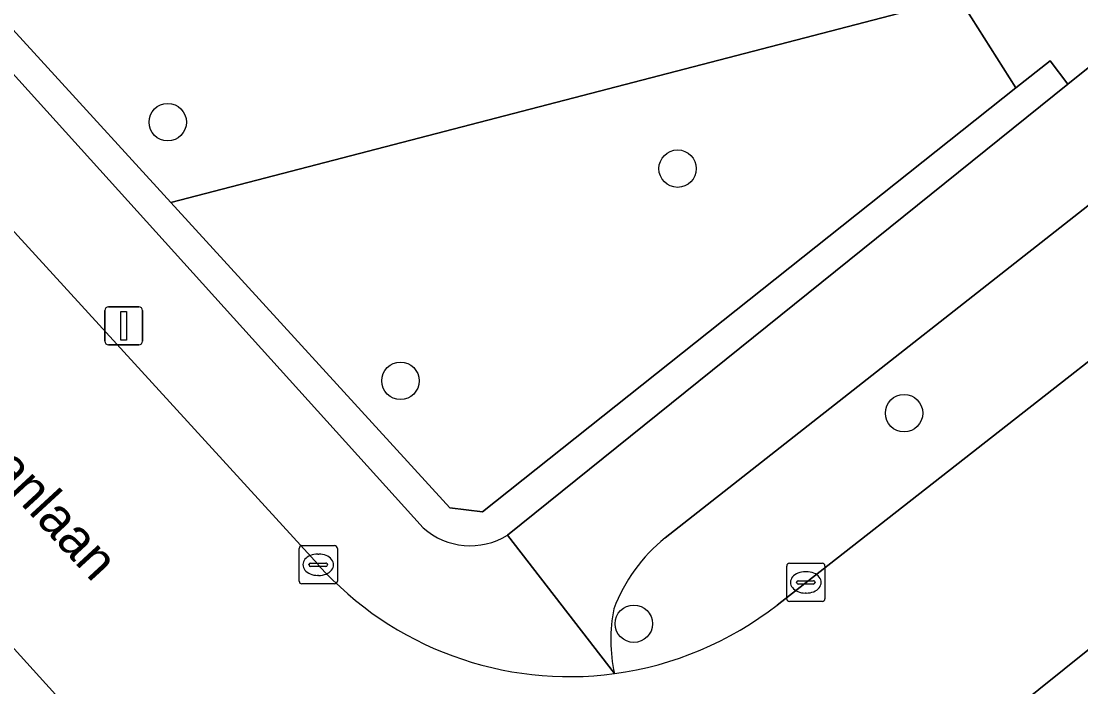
# Model space of a CAD drawing. Extents: x 161772 to 163126, y 383092 to 383917.
# Drawn here: x 162599.17 to 162626.89, y 383575.89 to 383593.29 of the extents above; entities that cross this region are included whole.
import ezdxf

# ---------------------------------------------------------------- set-up
doc = ezdxf.new("R2010")
doc.units = 0
for name, color, linetype in [('IMGEO_Berm_groen', 7, 'Continuous'), ('IMGEO_Boom', 7, 'Continuous'), ('IMGEO_Groenvoorziening', 7, 'Continuous'), ('IMGEO_Haag', 7, 'Continuous'), ('IMGEO_Kolk', 7, 'Continuous'), ('IMGEO_Lichtmast', 7, 'Continuous'), ('IMGEO_Openbare_ruimte_label', 7, 'Continuous'), ('IMGEO_Rijbaan_lokaal_open', 7, 'Continuous'), ('IMGEO_Voetpad_open', 7, 'Continuous')]:
    doc.layers.add(name, color=color, linetype=linetype)

msp = doc.modelspace()

# ---------------------------------------------------------------- linework, layer by layer
at = {"layer": 'IMGEO_Berm_groen'}
for points in [[(162629.459, 383586.247), (162631.666, 383587.972), (162629.709, 383590.532), (162616.016, 383579.783)], [(162618.941, 383578.025), (162629.459, 383586.247)]]:
    msp.add_lwpolyline(points, dxfattribs=at)
for centre, radius, start, end in [((162618.784, 383576.364), 4.399, 128.9939, 159.1866), ((162613.501, 383584.988), 8.837, 277.7287, 308.0001), ((162618.789, 383577.121), 4.195, 168.9197, 192.2296)]:
    msp.add_arc(centre, radius, start, end, dxfattribs=at)
at = {"layer": 'IMGEO_Boom'}
for centre in [(162603.006, 383590.649), (162616.34, 383589.434), (162609.093, 383583.886), (162622.264, 383583.041), (162615.196, 383577.536)]:
    msp.add_circle(centre, 0.489, dxfattribs=at)
at = {"layer": 'IMGEO_Groenvoorziening'}
for points in [[(162626.551, 383591.64), (162626.081, 383592.254), (162625.191, 383591.547), (162611.241, 383580.46), (162610.383, 383580.57), (162603.09, 383588.551), (162593.429, 383599.123), (162590.771, 383602.033), (162586.957, 383606.206), (162586.45, 383605.761), (162590.018, 383601.813), (162592.67, 383598.878), (162602.21, 383588.322), (162609.688, 383580.04)], [(162611.889, 383579.849), (162626.551, 383591.64)]]:
    msp.add_lwpolyline(points, dxfattribs=at)
for points in [[(162622.234, 383596.598), (162612.52, 383598.872), (162608.784, 383604.086), (162593.429, 383599.123), (162603.09, 383588.551), (162623.696, 383593.908), (162625.191, 383591.547), (162626.081, 383592.254), (162626.551, 383591.64), (162628.785, 383593.437)], [(162625.191, 383591.547), (162623.696, 383593.908), (162603.09, 383588.551), (162610.383, 383580.57), (162611.241, 383580.46)]]:
    msp.add_lwpolyline(points, close=True, dxfattribs=at)
msp.add_arc((162610.918, 383581.433), 1.858, 228.5576, 301.5232, dxfattribs=at)
at = {"layer": 'IMGEO_Haag'}
for points in [[(162586.957, 383606.206), (162586.45, 383605.761), (162590.018, 383601.813), (162592.67, 383598.878), (162602.21, 383588.322), (162609.688, 383580.04)], [(162611.889, 383579.849), (162626.551, 383591.64), (162626.081, 383592.254), (162625.191, 383591.547), (162611.241, 383580.46), (162610.383, 383580.57), (162603.09, 383588.551), (162593.429, 383599.123), (162590.771, 383602.033), (162586.957, 383606.206)]]:
    msp.add_lwpolyline(points, dxfattribs=at)
msp.add_arc((162610.918, 383581.433), 1.858, 228.5576, 301.5232, dxfattribs=at)
at = {"layer": 'IMGEO_Kolk'}
for p, q in [((162606.441, 383578.652), (162606.441, 383579.504)), ((162606.516, 383579.578), (162607.368, 383579.578)), ((162606.929, 383579.358), (162606.954, 383579.358)), ((162607.442, 383579.504), (162607.442, 383578.652)), ((162606.7, 383579.072), (162606.7, 383579.084)), ((162606.743, 383579.121), (162607.141, 383579.121)), ((162607.184, 383579.084), (162607.184, 383579.072)), ((162619.269, 383579.117), (162620.121, 383579.117)), ((162607.138, 383579.035), (162606.74, 383579.035)), ((162606.952, 383578.798), (162606.927, 383578.798)), ((162619.194, 383578.191), (162619.194, 383579.043)), ((162619.682, 383578.897), (162619.707, 383578.897)), ((162620.195, 383579.043), (162620.195, 383578.191)), ((162607.368, 383578.578), (162606.516, 383578.578)), ((162619.453, 383578.611), (162619.453, 383578.623)), ((162619.891, 383578.574), (162619.493, 383578.574)), ((162619.496, 383578.66), (162619.894, 383578.66)), ((162619.937, 383578.623), (162619.937, 383578.611)), ((162619.705, 383578.337), (162619.68, 383578.337)), ((162620.121, 383578.117), (162619.269, 383578.117))]:
    msp.add_line(p, q, dxfattribs=at)
for points in [[(162606.441, 383578.652), (162606.441, 383579.504)], [(162606.516, 383579.578), (162607.368, 383579.578)], [(162607.442, 383579.504), (162607.442, 383578.652)], [(162619.269, 383579.117), (162620.121, 383579.117)], [(162619.194, 383578.191), (162619.194, 383579.043)], [(162620.195, 383579.043), (162620.195, 383578.191)], [(162607.368, 383578.578), (162606.516, 383578.578)], [(162620.121, 383578.117), (162619.269, 383578.117)]]:
    msp.add_lwpolyline(points, dxfattribs=at)
for centre, radius, start, end in [((162606.518, 383579.502), 0.0765, 91.552, 178.448), ((162606.518, 383579.502), 0.0765, 91.552, 178.448), ((162607.366, 383579.502), 0.0765, 1.552, 88.448), ((162607.366, 383579.502), 0.0765, 1.552, 88.448), ((162606.74, 383579.081), 0.0403, 85.8775, 175.7526), ((162606.737, 383579.071), 0.0366, 178.938, 274.7102), ((162607.141, 383579.078), 0.043, 264.8664, 352.4533), ((162607.145, 383579.083), 0.0386, 1.7309, 96.639), ((162619.271, 383579.041), 0.0765, 91.552, 178.448), ((162619.271, 383579.041), 0.0765, 91.552, 178.448), ((162620.119, 383579.041), 0.0765, 1.552, 88.448), ((162620.119, 383579.041), 0.0765, 1.552, 88.448), ((162606.518, 383578.654), 0.0765, 181.552, 268.448), ((162606.518, 383578.654), 0.0765, 181.552, 268.448), ((162607.366, 383578.654), 0.0765, 271.552, 358.448), ((162607.366, 383578.654), 0.0765, 271.552, 358.448), ((162619.493, 383578.62), 0.0403, 85.8775, 175.7526), ((162619.49, 383578.61), 0.0366, 178.938, 274.7102), ((162619.894, 383578.617), 0.043, 264.8664, 352.4533), ((162619.898, 383578.622), 0.0386, 1.7309, 96.639), ((162619.271, 383578.193), 0.0765, 181.552, 268.448), ((162619.271, 383578.193), 0.0765, 181.552, 268.448), ((162620.119, 383578.193), 0.0765, 271.552, 358.448), ((162620.119, 383578.193), 0.0765, 271.552, 358.448)]:
    msp.add_arc(centre, radius, start, end, dxfattribs=at)
for centre, major_axis, ratio, start_param, end_param in [((162606.928, 383579.078), (-0.387, 0.002), 0.722429, 4.712389, 7.853982), ((162606.953, 383579.078), (-0.39, 0.002), 0.717154, 1.570796, 4.712389), ((162619.681, 383578.617), (-0.387, 0.002), 0.722429, 4.712389, 7.853982), ((162619.706, 383578.617), (-0.39, 0.002), 0.717154, 1.570796, 4.712389)]:
    msp.add_ellipse(centre, major_axis=major_axis, ratio=ratio, start_param=start_param, end_param=end_param, dxfattribs=at)
at = {"layer": 'IMGEO_Lichtmast'}
for p, q in [((162601.357, 383584.924), (162601.357, 383585.724)), ((162601.357, 383585.724), (162601.357, 383584.924)), ((162601.457, 383585.824), (162602.247, 383585.824)), ((162602.247, 383585.824), (162601.457, 383585.824)), ((162602.347, 383585.724), (162602.347, 383584.924)), ((162602.347, 383584.924), (162602.347, 383585.724)), ((162602.247, 383584.824), (162601.457, 383584.824)), ((162601.457, 383584.824), (162602.247, 383584.824))]:
    msp.add_line(p, q, dxfattribs=at)
msp.add_lwpolyline([(162601.777, 383585.699), (162601.927, 383585.699), (162601.927, 383584.949), (162601.777, 383584.949), (162601.777, 383585.699)], dxfattribs=at)
for centre, start, end in [((162601.457, 383585.724), 90, 180), ((162601.457, 383585.724), 90, 180), ((162602.247, 383585.724), 0, 90), ((162602.247, 383585.724), 360, 90), ((162601.457, 383584.924), 180, 270), ((162601.457, 383584.924), 180, 270), ((162602.247, 383584.924), 270, 0), ((162602.247, 383584.924), 270, 0)]:
    msp.add_arc(centre, 0.1, start, end, dxfattribs=at)
at = {"layer": 'IMGEO_Rijbaan_lokaal_open'}
for points in [[(162606.938, 383579.08), (162590.11, 383597.493), (162584.722, 383592.622), (162590.19, 383586.586), (162592.821, 383583.682), (162602.648, 383572.832), (162605.068, 383570.161), (162609.157, 383565.647), (162613.905, 383560.374), (162616.436, 383557.563), (162620.646, 383552.888), (162626.143, 383557.885), (162622.931, 383561.434)], [(162623.843, 383574.254), (162627.114, 383576.883), (162633.113, 383581.594), (162629.459, 383586.247), (162618.941, 383578.025)]]:
    msp.add_lwpolyline(points, dxfattribs=at)
for centre, radius, start, end in [((162613.505, 383584.981), 8.829, 221.9435, 277.7061), ((162613.501, 383584.988), 8.837, 277.7287, 308.0001)]:
    msp.add_arc(centre, radius, start, end, dxfattribs=at)
at = {"layer": 'IMGEO_Voetpad_open'}
for points in [[(162673.883, 383629.354), (162659.1, 383617.49), (162658.791, 383617.831), (162651.381, 383611.952), (162647.625, 383608.825), (162631.281, 383595.918), (162629.261, 383594.323), (162628.816, 383594.02), (162629.086, 383593.679), (162628.785, 383593.437), (162626.551, 383591.64), (162611.889, 383579.849), (162614.689, 383576.232)], [(162563.836, 383626.368), (162572.574, 383616.753), (162576.892, 383612.013), (162579.39, 383609.247), (162582.175, 383606.176), (162588.295, 383599.48), (162590.11, 383597.493), (162606.938, 383579.08)], [(162609.688, 383580.04), (162602.21, 383588.322), (162592.67, 383598.878), (162590.018, 383601.813), (162586.45, 383605.761), (162583.23, 383609.324), (162580.002, 383612.864), (162573.473, 383619.814)], [(162674.08, 383614.252), (162661.946, 383604.633), (162660.209, 383603.237), (162660.545, 383602.815), (162654.053, 383597.643), (162653.738, 383598.039), (162648.206, 383593.595), (162641.932, 383588.565), (162642.242, 383588.173), (162635.822, 383583.086), (162635.512, 383583.478), (162635.3, 383583.311), (162633.113, 383581.594), (162627.114, 383576.883), (162623.843, 383574.254)], [(162632.66, 383539.546), (162630.239, 383542.235), (162629.1, 383543.499), (162626.536, 383546.347), (162622.513, 383550.815), (162620.646, 383552.888), (162616.436, 383557.563), (162613.905, 383560.374), (162609.157, 383565.647), (162605.068, 383570.161), (162604.825, 383569.944), (162602.419, 383572.627), (162602.648, 383572.832), (162592.821, 383583.682), (162592.573, 383583.457), (162589.936, 383586.356), (162590.19, 383586.586), (162584.722, 383592.622), (162582.915, 383594.618), (162580.844, 383596.904), (162580.588, 383596.675), (162577.027, 383600.637), (162577.268, 383600.852), (162565.163, 383614.216)], [(162616.016, 383579.783), (162629.709, 383590.532), (162631.666, 383587.972), (162632.807, 383588.863), (162634.137, 383589.916), (162632.852, 383591.572), (162631.595, 383593.14)], [(162614.689, 383576.232), (162611.889, 383579.849)]]:
    msp.add_lwpolyline(points, dxfattribs=at)
for centre, radius, start, end in [((162610.918, 383581.433), 1.858, 228.5576, 301.5232), ((162618.784, 383576.364), 4.399, 128.9939, 159.1866), ((162613.505, 383584.981), 8.829, 221.9435, 277.7061), ((162618.789, 383577.121), 4.195, 168.9197, 192.2296)]:
    msp.add_arc(centre, radius, start, end, dxfattribs=at)

# ---------------------------------------------------------------- texts
at = {"layer": 'IMGEO_Openbare_ruimte_label'}
msp.add_text('Pelikaanlaan', height=1, rotation=312.609, dxfattribs=at).set_placement((162595.871, 383584.229))

doc.saveas('drawing.dxf')
